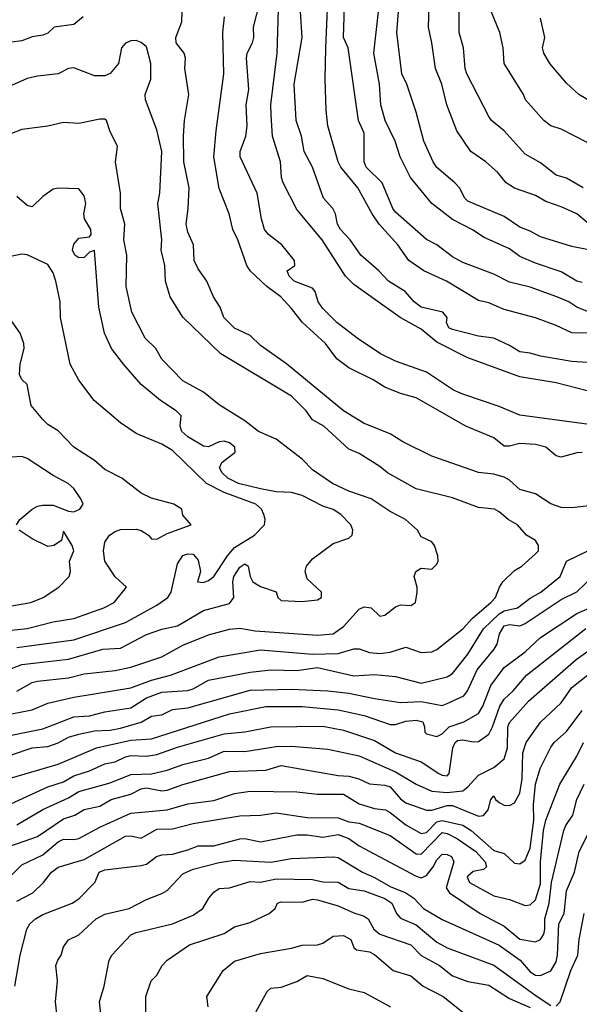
# Model space of a CAD drawing. Header units: metres. Extents: x -46681 to -43747, y -240911 to -237677.
# Tile 708 of 1056: x -46336 to -46282, y -238331 to -238236. Entities that reach past the tile are written whole.
import ezdxf

# ---------------------------------------------------------------- set-up
doc = ezdxf.new("R2010")
doc.units = ezdxf.units.M
doc.layers.add('CONTOUR_INDEX', color=1, linetype='Continuous')
doc.layers.add('CONTOUR_INTER', color=3, linetype='Continuous')

msp = doc.modelspace()

# ---------------------------------------------------------------- linework, layer by layer
at = {"layer": 'CONTOUR_INDEX'}
for points, elevation in [([(-46280.095, -238282.591), (-46282.595, -238282.894), (-46283.595, -238282.864), (-46284.595, -238282.484), (-46286.095, -238281.525), (-46287.595, -238281.122), (-46288.595, -238280.224), (-46289.095, -238279.938), (-46290.095, -238279.62), (-46291.595, -238279.484), (-46296.095, -238277.909), (-46298.875, -238276.52), (-46300.095, -238275.732), (-46302.595, -238274.744), (-46304.595, -238273.535), (-46310.095, -238268.984), (-46312.595, -238267.232), (-46313.595, -238266.27), (-46315.095, -238265.547), (-46316.124, -238264.52), (-46316.494, -238263.52), (-46317.143, -238262.52), (-46317.783, -238261.02), (-46318.595, -238259.821), (-46318.977, -238259.02), (-46319.05, -238257.52), (-46319.595, -238256.287), (-46319.772, -238255.52), (-46319.56, -238254.02), (-46319.473, -238252.02), (-46320.001, -238249.52), (-46320.022, -238247.02), (-46319.911, -238245.52), (-46319.5, -238243.02), (-46319.89, -238240.52), (-46319.822, -238239.52), (-46319.959, -238239.02), (-46320.729, -238238.02), (-46320.759, -238237.52), (-46320.166, -238236.02), (-46320.069, -238233.02)], 75), ([(-46281.095, -238266.032), (-46282.595, -238265.996), (-46284.095, -238265.28), (-46286.095, -238264.551), (-46289.095, -238263.741), (-46290.595, -238263.11), (-46291.595, -238262.877), (-46294.681, -238261.02), (-46296.848, -238260.02), (-46298.286, -238259.02), (-46299.363, -238257.52), (-46301.149, -238255.52), (-46301.842, -238254.52), (-46303.205, -238252.02), (-46304.861, -238250.02), (-46305.112, -238249.52), (-46306.097, -238246.02), (-46306.274, -238244.52), (-46306.37, -238241.52), (-46306.314, -238238.52), (-46306.106, -238234.02)], 80), ([(-46281.502, -238252.02), (-46283.095, -238251.076), (-46284.095, -238250.79), (-46285.595, -238249.596), (-46287.095, -238248.763), (-46289.095, -238246.525), (-46290.327, -238245.52), (-46290.595, -238245.132), (-46292.695, -238241.02), (-46292.85, -238240.52), (-46293.026, -238238.52), (-46293.435, -238237.02), (-46293.429, -238235.02)], 85), ([(-46329.701, -238235.52), (-46330.595, -238236.25), (-46332.488, -238236.52), (-46333.095, -238237.104), (-46333.595, -238237.297), (-46334.595, -238237.442), (-46335.595, -238237.832), (-46336.595, -238237.956)], 75), ([(-46336.595, -238294.68), (-46335.095, -238294.515), (-46332.595, -238293.893), (-46330.595, -238293.56), (-46327.708, -238292.52), (-46326.705, -238292.02), (-46325.521, -238290.52), (-46326.595, -238289.534), (-46327.61, -238288.02), (-46327.731, -238287.02), (-46327.595, -238286.193), (-46327.164, -238285.52), (-46326.595, -238285.167), (-46326.095, -238284.968), (-46324.595, -238284.936), (-46324.095, -238285.07), (-46323.395, -238285.52), (-46323.095, -238285.878), (-46322.595, -238285.895), (-46321.595, -238285.347), (-46319.282, -238284.52), (-46320.095, -238283.589), (-46320.178, -238283.02), (-46320.947, -238282.52), (-46323.095, -238281.948), (-46324.095, -238281.475), (-46325.968, -238280.02), (-46327.595, -238279.187), (-46328.595, -238278.305), (-46330.595, -238277.041), (-46332.095, -238275.466), (-46333.095, -238274.855), (-46333.595, -238274.346), (-46334.702, -238273.02), (-46335.095, -238270.99), (-46335.595, -238270.491), (-46335.842, -238270.02), (-46335.763, -238269.02), (-46335.375, -238267.52), (-46335.409, -238267.02), (-46335.765, -238266.02), (-46336.595, -238264.847)], 70), ([(-46338.095, -238305.104), (-46333.595, -238304.189), (-46330.595, -238303.028), (-46329.095, -238302.935), (-46327.595, -238302.561), (-46325.095, -238302.166), (-46323.595, -238301.223), (-46322.095, -238300.665), (-46319.595, -238300.49), (-46319.095, -238300.339), (-46317.595, -238299.511), (-46313.595, -238298.722), (-46311.595, -238298.52), (-46309.095, -238298.574), (-46307.095, -238298.295), (-46303.595, -238299.082), (-46301.595, -238298.956), (-46299.595, -238299.147), (-46297.095, -238299.802), (-46294.595, -238299.171), (-46294.095, -238298.873), (-46292.595, -238296.988), (-46291.095, -238294.554), (-46289.595, -238293.1), (-46289.095, -238292.831), (-46287.819, -238292.52), (-46286.595, -238291.592), (-46285.57, -238291.02), (-46283.719, -238289.52), (-46283.095, -238288.019), (-46280.095, -238286.576)], 75), ([(-46338.095, -238315.965), (-46334.095, -238314.588), (-46331.595, -238312.873), (-46330.493, -238312.52), (-46329.595, -238311.98), (-46328.095, -238311.657), (-46326.986, -238311.02), (-46325.095, -238310.498), (-46324.095, -238309.974), (-46323.595, -238309.898), (-46322.095, -238310.187), (-46321.595, -238310.13), (-46320.095, -238309.57), (-46315.595, -238308.302), (-46312.095, -238308.186), (-46310.595, -238307.733), (-46305.095, -238308.698), (-46304.095, -238308.76), (-46303.121, -238309.02), (-46302.095, -238309.49), (-46300.595, -238309.624), (-46300.095, -238309.808), (-46299.095, -238310.958), (-46298.595, -238311.349), (-46296.595, -238312.034), (-46296.095, -238312.028), (-46294.595, -238311.606), (-46294.095, -238311.605), (-46291.595, -238312.621), (-46291.095, -238312.566), (-46290.664, -238312.02), (-46290.379, -238311.02), (-46290.095, -238310.652), (-46289.953, -238311.02), (-46289.595, -238311.314), (-46289.095, -238311.571), (-46288.595, -238311.605), (-46288.095, -238311.333), (-46287.595, -238310.412), (-46287.384, -238309.02), (-46287.293, -238306.52), (-46286.98, -238305.52), (-46285.595, -238303.571), (-46283.595, -238301.694), (-46282.595, -238300.208), (-46280.095, -238298.264)], 80), ([(-46327.897, -238332.52), (-46328.121, -238330.52), (-46327.654, -238329.02), (-46327.177, -238326.52), (-46326.92, -238326.02), (-46325.095, -238324.08), (-46324.595, -238323.846), (-46321.072, -238323.02), (-46319.095, -238322.165), (-46318.164, -238321.52), (-46317.574, -238320.52), (-46317.095, -238319.955), (-46316.595, -238319.596), (-46315.595, -238319.543), (-46313.595, -238318.939), (-46312.595, -238318.981), (-46311.095, -238318.675), (-46307.595, -238318.722), (-46306.595, -238318.966), (-46305.095, -238318.978), (-46304.095, -238319.607), (-46302.595, -238319.81), (-46300.595, -238320.58), (-46299.932, -238321.02), (-46299.483, -238322.02), (-46299.095, -238322.465), (-46297.595, -238323.12), (-46295.595, -238324.776), (-46294.595, -238325.32), (-46290.095, -238327.003), (-46285.94, -238330.02), (-46284.595, -238330.883)], 85), ([(-46284.095, -238330.948), (-46283.708, -238330.52), (-46282.679, -238327.52), (-46282.009, -238326.02), (-46281.866, -238324.52), (-46281.398, -238322.02)], 85)]:
    msp.add_lwpolyline(points, dxfattribs=dict(at, elevation=elevation))
at = {"layer": 'CONTOUR_INTER'}
for points, elevation in [([(-46280.095, -238271.85), (-46284.095, -238270.84), (-46287.595, -238270.231), (-46292.595, -238268.415), (-46295.595, -238266.911), (-46297.095, -238265.641), (-46299.131, -238264.52), (-46303.595, -238261.329), (-46304.395, -238260.52), (-46306.658, -238257.02), (-46309.095, -238254.105), (-46310.42, -238251.52), (-46310.569, -238251.02), (-46310.661, -238249.52), (-46311.426, -238247.02), (-46311.583, -238245.02), (-46311.596, -238244.02), (-46310.98, -238239.02), (-46310.711, -238229.52)], 78), ([(-46276.595, -238275.426), (-46287.595, -238273.933), (-46289.595, -238273.111), (-46293.095, -238271.926), (-46293.979, -238271.52), (-46296.595, -238269.808), (-46299.595, -238268.726), (-46301.043, -238268.02), (-46303.279, -238266.52), (-46305.243, -238265.02), (-46306.595, -238263.654), (-46307.049, -238263.02), (-46307.314, -238262.02), (-46307.595, -238261.681), (-46309.361, -238261.02), (-46309.847, -238260.52), (-46310.012, -238260.02), (-46309.289, -238259.52), (-46309.319, -238259.02), (-46310.528, -238257.52), (-46311.819, -238256.52), (-46312.21, -238256.02), (-46312.516, -238255.02), (-46312.922, -238252.52), (-46314.343, -238249.52), (-46314.543, -238249.02), (-46314.563, -238248.52), (-46314.025, -238247.02), (-46313.874, -238246.02), (-46313.976, -238244.02), (-46313.734, -238242.52), (-46313.945, -238239.52), (-46313.872, -238239.02), (-46313.357, -238238.02), (-46313.244, -238237.52), (-46313.274, -238236.52), (-46312.628, -238234.02)], 77), ([(-46281.095, -238268.875), (-46282.595, -238268.768), (-46285.595, -238268.251), (-46286.595, -238267.957), (-46287.595, -238267.836), (-46288.595, -238267.21), (-46290.095, -238266.521), (-46291.595, -238266.312), (-46294.095, -238265.676), (-46294.429, -238265.52), (-46294.656, -238265.02), (-46294.613, -238264.52), (-46295.012, -238264.02), (-46297.095, -238263.516), (-46297.778, -238263.02), (-46298.656, -238262.02), (-46300.25, -238261.02), (-46301.184, -238260.02), (-46302.921, -238258.52), (-46303.938, -238257.02), (-46304.887, -238256.02), (-46305.187, -238255.52), (-46305.359, -238254.52), (-46305.634, -238254.02), (-46306.511, -238253.02), (-46307.587, -238250.02), (-46308.398, -238248.52), (-46308.659, -238247.02), (-46309.17, -238245.52), (-46309.364, -238242.02), (-46308.575, -238237.52), (-46308.746, -238235.02)], 79), ([(-46280.595, -238264.134), (-46282.095, -238263.537), (-46282.871, -238263.02), (-46284.024, -238262.52), (-46286.595, -238261.606), (-46288.595, -238261.111), (-46290.095, -238260.355), (-46293.095, -238259.219), (-46294.095, -238258.659), (-46295.595, -238257.501), (-46296.595, -238256.985), (-46299.595, -238254.367), (-46299.854, -238254.02), (-46300.878, -238251.52), (-46302.403, -238250.02), (-46302.599, -238249.52), (-46302.595, -238246.728), (-46303.148, -238245.52), (-46304.15, -238238.52), (-46304.595, -238237.515), (-46304.495, -238234.52)], 81), ([(-46281.595, -238261.145), (-46282.095, -238261.004), (-46283.595, -238260.133), (-46286.095, -238259.292), (-46287.595, -238258.647), (-46288.595, -238257.915), (-46291.095, -238256.79), (-46292.095, -238256.096), (-46294.095, -238255.061), (-46296.064, -238253.52), (-46298.13, -238251.02), (-46299.128, -238249.02), (-46299.612, -238247.52), (-46300.577, -238245.52), (-46300.989, -238244.02), (-46301.127, -238242.02), (-46301.684, -238239.02), (-46301.236, -238235.02)], 82), ([(-46279.095, -238258.389), (-46282.595, -238257.673), (-46285.595, -238256.758), (-46286.595, -238256.183), (-46287.595, -238255.803), (-46289.095, -238254.79), (-46292.595, -238253.303), (-46292.91, -238253.02), (-46293.422, -238252.02), (-46293.85, -238251.52), (-46295.595, -238250.048), (-46295.935, -238249.52), (-46296.841, -238247.52), (-46297.595, -238244.724), (-46298.5, -238242.02), (-46298.978, -238241.02), (-46299.465, -238237.02), (-46299.3, -238235.02)], 83), ([(-46281.095, -238255.351), (-46282.115, -238254.52), (-46283.595, -238253.842), (-46285.095, -238253.35), (-46286.095, -238252.765), (-46288.095, -238252.048), (-46288.91, -238251.52), (-46289.735, -238250.52), (-46290.884, -238249.52), (-46292.318, -238248.52), (-46293.682, -238246.52), (-46294.622, -238244.02), (-46295.115, -238242.02), (-46295.738, -238240.52), (-46296.073, -238238.02), (-46296.415, -238236.52), (-46296.348, -238234.52)], 84), ([(-46281.095, -238247.658), (-46283.595, -238246.353), (-46284.603, -238246.02), (-46285.266, -238245.52), (-46287.048, -238243.52), (-46287.236, -238243.02), (-46289.101, -238240.02), (-46289.201, -238238.52), (-46289.534, -238237.02), (-46290.536, -238234.52)], 86), ([(-46281.595, -238277.543), (-46282.095, -238277.569), (-46283.595, -238277.983), (-46284.095, -238277.864), (-46285.095, -238277.041), (-46286.095, -238276.763), (-46287.595, -238276.675), (-46288.595, -238276.945), (-46289.095, -238276.93), (-46290.095, -238276.141), (-46292.805, -238275.02), (-46297.595, -238272.268), (-46299.095, -238271.867), (-46300.595, -238271.243), (-46301.747, -238270.52), (-46304.095, -238269.375), (-46305.235, -238268.52), (-46306.327, -238267.02), (-46308.595, -238264.988), (-46309.595, -238263.646), (-46310.646, -238262.52), (-46311.99, -238261.52), (-46313.595, -238260.026), (-46313.904, -238259.52), (-46314.772, -238257.02), (-46315.262, -238256.02), (-46315.628, -238254.52), (-46316.595, -238252.064), (-46317.098, -238249.02), (-46316.885, -238246.52), (-46316.142, -238241.02), (-46316.228, -238237.02), (-46316.057, -238235.52)], 76), ([(-46280.095, -238244.085), (-46281.911, -238243.02), (-46283.095, -238241.905), (-46284.712, -238240.02), (-46285.275, -238239.02), (-46285.418, -238238.52), (-46285.181, -238237.52), (-46285.595, -238235.64)], 87), ([(-46337.595, -238302.947), (-46334.595, -238302.353), (-46333.095, -238301.715), (-46330.595, -238301.154), (-46325.095, -238300.256), (-46323.095, -238299.518), (-46321.272, -238299.02), (-46316.595, -238297.243), (-46312.595, -238296.591), (-46307.595, -238296.986), (-46305.095, -238296.936), (-46303.595, -238296.482), (-46303.095, -238296.482), (-46302.095, -238296.847), (-46301.095, -238296.933), (-46300.095, -238296.797), (-46298.595, -238296.321), (-46297.095, -238296.824), (-46296.095, -238296.779), (-46295.595, -238296.546), (-46293.095, -238294.559), (-46292.168, -238293.52), (-46290.38, -238292.02), (-46289.941, -238291.52), (-46289.568, -238290.52), (-46289.22, -238290.02), (-46288.095, -238288.932), (-46287.395, -238288.52), (-46286.095, -238287.321), (-46285.81, -238287.02), (-46285.786, -238286.52), (-46286.094, -238286.02), (-46286.942, -238285.52), (-46287.807, -238284.52), (-46288.716, -238284.02), (-46289.595, -238283.255), (-46290.042, -238283.02), (-46291.595, -238282.856), (-46294.095, -238281.903), (-46297.595, -238281.053), (-46300.338, -238279.52), (-46301.095, -238278.887), (-46303.095, -238277.655), (-46304.095, -238277.218), (-46306.501, -238275.02), (-46307.595, -238274.385), (-46308.178, -238273.52), (-46309.595, -238272.115), (-46316.415, -238268.02), (-46320.095, -238264.499), (-46321.308, -238262.52), (-46321.753, -238261.02), (-46321.829, -238259.52), (-46322.178, -238258.02), (-46322.122, -238257.02), (-46322.483, -238253.52), (-46322.317, -238252.52), (-46322.096, -238248.52), (-46322.595, -238246.412), (-46323.68, -238243.52), (-46323.731, -238243.02), (-46323.183, -238241.52), (-46323.154, -238240.02), (-46323.595, -238238.431), (-46324.095, -238237.988), (-46324.595, -238237.814), (-46325.095, -238237.829), (-46325.595, -238238.06), (-46326.006, -238238.52), (-46326.294, -238240.02), (-46327.095, -238240.991), (-46327.595, -238241.221), (-46328.595, -238241.2), (-46330.595, -238240.44), (-46331.095, -238240.52), (-46332.095, -238241.022), (-46334.095, -238241.236), (-46335.095, -238241.47), (-46336.595, -238242.133)], 74), ([(-46336.095, -238300.559), (-46334.595, -238299.728), (-46334.095, -238299.598), (-46331.095, -238299.281), (-46329.595, -238298.896), (-46326.595, -238298.586), (-46325.095, -238298.249), (-46322.095, -238297.255), (-46320.095, -238296.134), (-46317.595, -238295.117), (-46315.595, -238294.588), (-46314.595, -238294.499), (-46313.095, -238294.755), (-46307.095, -238295.16), (-46305.595, -238295.032), (-46304.595, -238294.317), (-46303.095, -238292.65), (-46302.595, -238292.419), (-46301.913, -238292.52), (-46301.095, -238293.337), (-46300.595, -238293.231), (-46299.595, -238292.438), (-46299.095, -238292.254), (-46298.095, -238292.297), (-46297.638, -238292.02), (-46297.486, -238291.02), (-46297.497, -238290.52), (-46297.77, -238289.52), (-46297.636, -238289.02), (-46297.095, -238288.687), (-46296.095, -238288.794), (-46295.595, -238288.302), (-46295.481, -238288.02), (-46295.509, -238287.52), (-46295.82, -238286.52), (-46296.095, -238286.153), (-46297.095, -238285.675), (-46297.456, -238285.02), (-46298.613, -238284.02), (-46300.095, -238283.228), (-46301.915, -238282.02), (-46304.095, -238281.263), (-46305.641, -238280.52), (-46307.595, -238279.21), (-46308.595, -238278.187), (-46311.095, -238276.244), (-46312.805, -238275.52), (-46314.095, -238274.491), (-46316.595, -238272.942), (-46318.095, -238271.729), (-46320.095, -238270.627), (-46322.095, -238268.537), (-46322.7, -238267.52), (-46323.699, -238266.52), (-46324.988, -238264.02), (-46325.544, -238261.52), (-46325.473, -238258.52), (-46325.774, -238257.02), (-46325.675, -238255.52), (-46326.108, -238254.02), (-46326.106, -238252.52), (-46326.57, -238249.52), (-46326.393, -238248.02), (-46327.132, -238246.52), (-46327.434, -238245.52), (-46327.595, -238245.397), (-46328.095, -238245.379), (-46330.095, -238245.801), (-46331.595, -238245.714), (-46333.095, -238246.057), (-46335.595, -238246.378), (-46337.595, -238247.152)], 73), ([(-46336.595, -238298.376), (-46335.595, -238297.989), (-46331.095, -238297.463), (-46327.787, -238296.52), (-46326.095, -238296.431), (-46323.595, -238295.096), (-46322.095, -238294.591), (-46320.595, -238294.271), (-46318.095, -238292.794), (-46315.595, -238292.116), (-46315.176, -238291.52), (-46315.266, -238290.02), (-46315.168, -238289.52), (-46314.595, -238288.602), (-46314.095, -238288.293), (-46313.775, -238288.52), (-46313.582, -238289.52), (-46313.333, -238290.02), (-46312.595, -238290.483), (-46311.095, -238290.985), (-46310.911, -238291.52), (-46310.595, -238291.827), (-46308.595, -238291.93), (-46307.095, -238291.757), (-46306.706, -238291.52), (-46306.705, -238291.02), (-46308.095, -238289.737), (-46308.302, -238289.02), (-46308.164, -238288.52), (-46307.595, -238287.806), (-46305.595, -238286.314), (-46304.095, -238285.81), (-46303.771, -238285.52), (-46303.707, -238285.02), (-46303.891, -238284.52), (-46304.839, -238283.52), (-46305.595, -238283.053), (-46306.595, -238282.705), (-46308.595, -238281.695), (-46309.595, -238281.418), (-46311.095, -238281.343), (-46312.595, -238281.051), (-46314.712, -238280.52), (-46315.744, -238280.02), (-46316.302, -238279.52), (-46316.536, -238279.02), (-46316.31, -238278.52), (-46315.024, -238277.52), (-46315.069, -238277.02), (-46315.595, -238276.626), (-46316.095, -238276.45), (-46316.595, -238276.525), (-46317.595, -238276.986), (-46318.095, -238276.935), (-46319.595, -238276.021), (-46320.17, -238275.52), (-46320.35, -238275.02), (-46320.25, -238274.02), (-46320.73, -238273.52), (-46322.223, -238272.52), (-46324.095, -238270.988), (-46325.803, -238269.02), (-46326.95, -238267.52), (-46327.638, -238266.02), (-46328.178, -238263.52), (-46328.595, -238258.064), (-46329.095, -238258.23), (-46329.595, -238258.722), (-46330.095, -238258.754), (-46330.497, -238258.52), (-46330.735, -238258.02), (-46330.595, -238257.449), (-46330.095, -238256.885), (-46329.095, -238256.737), (-46328.917, -238256.52), (-46328.969, -238256.02), (-46329.563, -238255.02), (-46329.614, -238254.52), (-46329.445, -238253.52), (-46329.595, -238252.775), (-46330.095, -238252.114), (-46332.095, -238252.05), (-46332.595, -238252.147), (-46333.595, -238252.857), (-46334.595, -238253.852), (-46335.095, -238253.71), (-46336.095, -238252.837)], 72), ([(-46336.095, -238296.364), (-46330.595, -238295.605), (-46325.595, -238293.937), (-46322.595, -238292.258), (-46321.544, -238291.52), (-46321.202, -238291.02), (-46320.595, -238288.285), (-46320.095, -238287.483), (-46319.595, -238287.314), (-46319.095, -238287.367), (-46318.595, -238287.925), (-46318.374, -238289.02), (-46318.668, -238290.02), (-46318.095, -238290.077), (-46317.595, -238289.877), (-46317.095, -238289.494), (-46315.79, -238287.52), (-46315.095, -238286.707), (-46313.185, -238285.52), (-46312.211, -238284.52), (-46312.134, -238284.02), (-46312.276, -238283.52), (-46312.489, -238283.02), (-46313.051, -238282.52), (-46316.095, -238281.405), (-46317.789, -238280.52), (-46321.095, -238277.354), (-46322.095, -238276.756), (-46324.595, -238275.698), (-46326.095, -238274.68), (-46328.639, -238272.52), (-46330.095, -238270.57), (-46330.936, -238269.02), (-46331.862, -238264.52), (-46331.917, -238263.02), (-46332.335, -238261.02), (-46332.595, -238260.203), (-46333.095, -238259.396), (-46335.095, -238258.493), (-46335.595, -238258.4), (-46337.595, -238258.835)], 71), ([(-46336.127, -238284.52), (-46335.785, -238284.02), (-46334.595, -238283.011), (-46334.095, -238282.736), (-46333.595, -238282.61), (-46332.595, -238282.629), (-46331.095, -238283.209), (-46330.595, -238283.254), (-46330.024, -238283.02), (-46329.707, -238282.52), (-46329.908, -238282.02), (-46330.595, -238281.027), (-46331.125, -238280.52), (-46332.595, -238279.747), (-46335.095, -238278.129), (-46335.595, -238277.944), (-46336.595, -238277.987)], 69), ([(-46336.595, -238292.34), (-46334.731, -238292.02), (-46333.555, -238291.52), (-46332.04, -238290.52), (-46331.039, -238289.52), (-46330.908, -238289.02), (-46331, -238288.02), (-46330.593, -238287.02), (-46330.765, -238286.52), (-46331.595, -238285.129), (-46331.776, -238286.02), (-46332.532, -238286.52), (-46333.095, -238286.599), (-46334.595, -238285.881), (-46335.85, -238285.02)], 69), ([(-46336.595, -238306.695), (-46334.595, -238306.024), (-46333.095, -238305.888), (-46332.095, -238305.538), (-46331.095, -238305.01), (-46330.095, -238304.722), (-46328.595, -238304.4), (-46327.095, -238304.316), (-46326.095, -238304.121), (-46324.095, -238303.569), (-46323.095, -238302.974), (-46322.095, -238302.841), (-46321.095, -238302.348), (-46319.595, -238302.172), (-46313.595, -238300.478), (-46309.595, -238300.367), (-46306.095, -238300.548), (-46304.095, -238300.743), (-46301.595, -238301.277), (-46299.095, -238301.647), (-46297.095, -238301.576), (-46295.095, -238301.932), (-46294.595, -238301.75), (-46293.01, -238301.02), (-46292.643, -238300.52), (-46291.724, -238298.52), (-46290.068, -238296.52), (-46289.787, -238296.02), (-46289.547, -238295.02), (-46289.095, -238294.266), (-46288.595, -238294.151), (-46287.595, -238294.255), (-46287.095, -238294.041), (-46283.595, -238291.711), (-46282.095, -238290.977), (-46280.595, -238289.547)], 76), ([(-46336.595, -238308.928), (-46332.095, -238307.604), (-46328.42, -238306.02), (-46325.095, -238305.297), (-46323.095, -238305.151), (-46315.595, -238302.76), (-46312.095, -238302.06), (-46308.595, -238302.033), (-46305.095, -238302.365), (-46302.595, -238302.918), (-46300.095, -238303.785), (-46299.595, -238303.784), (-46298.595, -238303.475), (-46297.595, -238303.355), (-46296.961, -238303.52), (-46296.774, -238304.02), (-46296.762, -238304.52), (-46296.595, -238304.679), (-46295.595, -238304.952), (-46295.095, -238304.688), (-46294.417, -238304.02), (-46292.988, -238303.52), (-46291.595, -238302.71), (-46291.161, -238302.02), (-46290.394, -238300.02), (-46289.095, -238298.293), (-46287.095, -238296.778), (-46285.595, -238295.391), (-46282.095, -238293.074), (-46280.095, -238292.22)], 77), ([(-46337.095, -238311.613), (-46333.095, -238309.799), (-46331.595, -238309.314), (-46330.595, -238308.734), (-46329.095, -238308.254), (-46327.595, -238307.58), (-46326.595, -238307.369), (-46325.595, -238306.89), (-46325.095, -238306.766), (-46323.595, -238306.828), (-46322.595, -238306.675), (-46320.595, -238305.981), (-46316.095, -238304.694), (-46314.095, -238304.483), (-46311.595, -238303.998), (-46306.595, -238303.951), (-46304.595, -238304.329), (-46301.595, -238305.325), (-46299.595, -238306.505), (-46297.095, -238307.367), (-46295.389, -238308.52), (-46295.095, -238308.678), (-46294.595, -238308.721), (-46294.397, -238308.52), (-46294.063, -238306.02), (-46293.84, -238305.52), (-46293.595, -238305.326), (-46293.095, -238305.261), (-46292.095, -238305.468), (-46291.595, -238305.42), (-46290.595, -238304.723), (-46290.227, -238304.02), (-46289.529, -238302.02), (-46289.095, -238301.331), (-46288.231, -238300.52), (-46286.962, -238299.02), (-46281.244, -238294.52)], 78), ([(-46336.095, -238313.473), (-46333.595, -238311.979), (-46331.095, -238310.844), (-46330.095, -238310.252), (-46327.095, -238309.392), (-46325.095, -238308.594), (-46323.095, -238308.527), (-46321.595, -238308.192), (-46320.095, -238307.632), (-46317.595, -238307.028), (-46316.095, -238306.35), (-46314.095, -238306.375), (-46311.095, -238305.896), (-46309.595, -238305.868), (-46306.095, -238306.172), (-46303.095, -238306.795), (-46299.595, -238308.341), (-46297.595, -238309.52), (-46296.095, -238310.213), (-46294.595, -238310.335), (-46293.095, -238310.166), (-46292.595, -238309.781), (-46291.595, -238308.657), (-46290.095, -238307.915), (-46289.095, -238307.102), (-46288.77, -238306.02), (-46288.764, -238304.02), (-46288.595, -238303.594), (-46286.75, -238301.52), (-46282.158, -238297.52), (-46280.595, -238296.371)], 79), ([(-46336.595, -238318.322), (-46335.595, -238317.329), (-46333.595, -238316.36), (-46332.095, -238315.086), (-46331.595, -238314.834), (-46330.595, -238314.876), (-46330.095, -238314.772), (-46328.095, -238313.698), (-46325.095, -238312.328), (-46321.595, -238312.004), (-46319.595, -238311.433), (-46317.095, -238311.096), (-46315.095, -238310.438), (-46313.595, -238310.218), (-46309.095, -238310.263), (-46307.095, -238310.501), (-46304.595, -238310.515), (-46303.095, -238311.426), (-46301.595, -238311.898), (-46300.56, -238312.02), (-46300.095, -238312.261), (-46298.595, -238313.47), (-46297.095, -238314.307), (-46296.595, -238314.182), (-46295.595, -238313.157), (-46295.095, -238313.047), (-46293.095, -238313.488), (-46292.298, -238314.02), (-46290.095, -238315.94), (-46289.095, -238316.227), (-46288.095, -238317.165), (-46287.595, -238317.225), (-46287.095, -238316.866), (-46286.595, -238315.695), (-46286.232, -238313.02), (-46286.281, -238311.52), (-46286.085, -238309.52), (-46285.636, -238308.02), (-46284.595, -238305.98), (-46284.299, -238305.52), (-46283.095, -238304.468), (-46281.595, -238302.43)], 81), ([(-46336.095, -238320.833), (-46334.556, -238320.02), (-46333.513, -238319.02), (-46332.732, -238318.02), (-46332.095, -238317.549), (-46329.595, -238316.815), (-46325.595, -238314.542), (-46325.095, -238314.511), (-46324.095, -238314.742), (-46322.595, -238313.871), (-46321.095, -238313.856), (-46319.095, -238313.334), (-46314.595, -238312.593), (-46312.595, -238312.53), (-46311.095, -238312.297), (-46308.095, -238312.748), (-46305.095, -238312.768), (-46304.095, -238313.177), (-46303.095, -238313.293), (-46300.095, -238314.475), (-46297.595, -238316.265), (-46297.095, -238316.301), (-46295.095, -238314.213), (-46294.595, -238314.309), (-46293.595, -238314.817), (-46291.835, -238316.02), (-46290.946, -238317.02), (-46290.795, -238317.52), (-46291.095, -238317.778), (-46292.095, -238317.963), (-46292.595, -238318.42), (-46292.658, -238318.52), (-46292.447, -238319.02), (-46290.095, -238320.296), (-46288.595, -238320.668), (-46287.095, -238321.226), (-46286.595, -238321.181), (-46286.095, -238320.681), (-46285.595, -238319.161), (-46285.588, -238317.02), (-46285.304, -238314.02), (-46285.08, -238313.02), (-46283.742, -238309.52), (-46282.095, -238306.83), (-46281.444, -238305.52)], 82), ([(-46336.279, -238329.02), (-46335.751, -238326.02), (-46335.115, -238323.52), (-46334.823, -238323.02), (-46334.289, -238322.52), (-46333.595, -238322.101), (-46330.765, -238321.02), (-46330.095, -238320.587), (-46328.571, -238319.02), (-46328.161, -238318.02), (-46327.595, -238317.806), (-46324.095, -238317.378), (-46323.595, -238317.237), (-46322.626, -238316.52), (-46322.095, -238316.357), (-46321.095, -238316.272), (-46319.595, -238315.881), (-46318.595, -238315.478), (-46317.095, -238315.475), (-46314.595, -238314.82), (-46314.095, -238314.772), (-46312.595, -238315.083), (-46309.095, -238314.426), (-46308.095, -238314.419), (-46306.595, -238314.64), (-46305.095, -238314.398), (-46304.095, -238314.785), (-46303.095, -238315.487), (-46297.595, -238318.416), (-46297.095, -238318.569), (-46296.595, -238318.344), (-46295.949, -238317.52), (-46295.595, -238316.845), (-46295.095, -238316.299), (-46294.595, -238316.311), (-46294.186, -238316.52), (-46293.958, -238317.02), (-46294.69, -238319.52), (-46294.383, -238320.02), (-46291.423, -238322.02), (-46289.095, -238323.223), (-46287.595, -238324.487), (-46286.095, -238324.736), (-46285.595, -238324.511), (-46285.29, -238324.02), (-46285.175, -238323.52), (-46285.191, -238322.52), (-46284.768, -238321.02), (-46284.555, -238319.02), (-46283.362, -238314.02), (-46283.167, -238313.52), (-46282.497, -238312.52), (-46282.093, -238311.02), (-46281.379, -238309.52)], 83), ([(-46332.194, -238332.02), (-46332.37, -238330.52), (-46332.17, -238328.52), (-46332.336, -238327.02), (-46332.146, -238326.52), (-46331.829, -238326.02), (-46331.595, -238325.217), (-46331.095, -238324.563), (-46330.095, -238324.062), (-46328.429, -238322.52), (-46327.595, -238322.068), (-46325.245, -238321.52), (-46323.595, -238320.647), (-46322.095, -238320.083), (-46321.595, -238319.792), (-46320.095, -238318.173), (-46319.095, -238317.737), (-46316.595, -238317.097), (-46315.095, -238316.858), (-46311.595, -238317.056), (-46309.595, -238316.704), (-46305.595, -238316.532), (-46305.095, -238316.606), (-46302.766, -238318.02), (-46301.595, -238318.524), (-46300.095, -238319.418), (-46298.595, -238320.018), (-46297.83, -238320.52), (-46296.886, -238321.52), (-46295.095, -238322.596), (-46289.595, -238325.072), (-46287.56, -238326.52), (-46286.595, -238327.639), (-46286.095, -238327.954), (-46285.595, -238328.001), (-46284.595, -238327.537), (-46284.095, -238326.657), (-46283.967, -238326.02), (-46283.833, -238323.02), (-46283.309, -238322.02), (-46283.095, -238319.837), (-46282.318, -238318.02), (-46281.872, -238316.02), (-46280.852, -238314.02)], 84), ([(-46323.637, -238332.02), (-46323.665, -238330.02), (-46323.141, -238328.52), (-46322.595, -238327.952), (-46322.089, -238327.02), (-46321.608, -238326.52), (-46319.442, -238325.02), (-46316.095, -238323.93), (-46315.095, -238323.299), (-46313.595, -238322.879), (-46311.746, -238322.02), (-46311.19, -238321.52), (-46310.943, -238321.02), (-46310.595, -238320.87), (-46308.595, -238320.93), (-46307.595, -238320.643), (-46307.095, -238320.679), (-46305.095, -238321.269), (-46303.595, -238321.957), (-46302.595, -238322.268), (-46302.206, -238322.52), (-46301.683, -238323.52), (-46301.097, -238324.02), (-46298.119, -238325.02), (-46297.095, -238326.063), (-46295.337, -238327.02), (-46294.095, -238328.015), (-46292.595, -238328.566), (-46290.595, -238328.929), (-46288.595, -238330.214), (-46286.595, -238331.064)], 86), ([(-46317.627, -238331.02), (-46317.755, -238330.02), (-46316.195, -238327.52), (-46315.095, -238326.598), (-46312.595, -238325.867), (-46309.595, -238325.342), (-46308.595, -238325.052), (-46307.095, -238325.039), (-46306.595, -238324.857), (-46305.595, -238324.196), (-46304.595, -238324.146), (-46303.883, -238324.52), (-46303.595, -238325.281), (-46303.331, -238325.52), (-46302.095, -238325.72), (-46301.595, -238325.95), (-46299.817, -238327.52), (-46298.095, -238328.011), (-46296.904, -238329.02), (-46294.994, -238330.02), (-46293.095, -238331.54)], 87), ([(-46313.037, -238331.52), (-46311.945, -238329.52), (-46311.595, -238329.218), (-46310.595, -238329.108), (-46309.095, -238328.576), (-46308.095, -238328.007), (-46306.595, -238328.285), (-46304.095, -238329.284), (-46302.595, -238329.621), (-46300.072, -238331.02)], 88)]:
    msp.add_lwpolyline(points, dxfattribs=dict(at, elevation=elevation))

doc.saveas('drawing.dxf')
